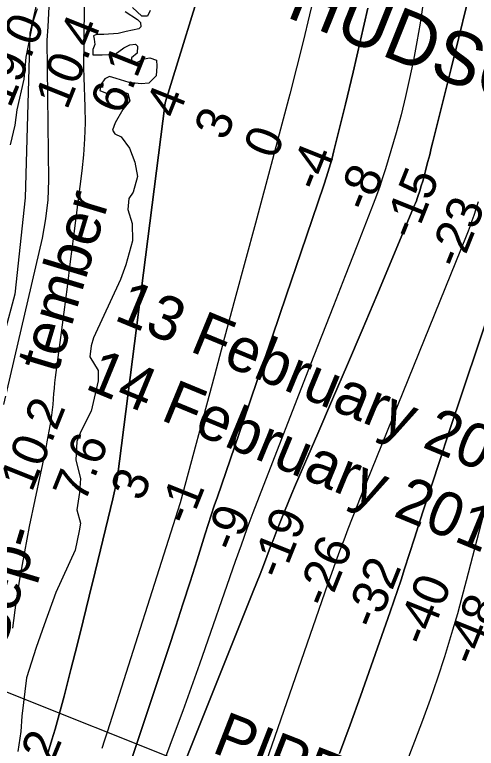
# Model space of a CAD drawing. Extents: x 3271442 to 3309282, y 752266 to 777610.
# Drawn here: x 3292907 to 3293779, y 772135 to 773518 of the extents above; entities that cross this region are included whole.
import ezdxf

# ---------------------------------------------------------------- set-up
doc = ezdxf.new("R2010")
doc.units = 0
for name, color, linetype in [('V-CHAN-NAID', 7, 'Continuous'), ('V-RIVR-EDGE', 7, 'Continuous'), ('V-RIVR-IDEN', 7, 'Continuous'), ('V-RIVR-RANG', 7, 'Continuous'), ('V-RIVR-RANG-IDEN', 7, 'Continuous'), ('V-SITE-VEGE', 7, 'Continuous'), ('V-TOPO-DPTH', 7, 'Continuous'), ('V-TOPO-MAJR', 7, 'Continuous'), ('V-TOPO-MINR', 7, 'Continuous'), ('V-TOPO-WATR', 7, 'Continuous'), ('V-UTIL-IDEN', 7, 'Continuous'), ('V-UTIL-LINE', 7, 'Continuous')]:
    doc.layers.add(name, color=color, linetype=linetype)

msp = doc.modelspace()

# ---------------------------------------------------------------- linework, layer by layer
at = {"layer": 'V-RIVR-EDGE'}
for points in [[(3293116, 773524.6), (3293139.5, 773508.9), (3293145.1, 773503.6), (3293145.5, 773495.4), (3293142, 773491.5), (3293118.1, 773486.8)], [(3293163, 773526.2), (3293157.8, 773515.4), (3293147.3, 773515.8), (3293130, 773531.9)], [(3293118.1, 773486.8), (3293102.5, 773482.9), (3293075.5, 773480.8), (3293061.6, 773480.8), (3293056.4, 773478.7), (3293057.7, 773472.1), (3293058.5, 773462.1), (3293055, 773452.6), (3293055, 773442.6), (3293072.4, 773442.5), (3293097.2, 773443.8), (3293113.3, 773455.5), (3293125, 773461.5), (3293135.5, 773462.4), (3293139.4, 773458.9), (3293138.9, 773445.8), (3293127.6, 773436.7), (3293127.6, 773430.2), (3293135.4, 773426.7), (3293151.9, 773434.9), (3293162.8, 773436.7), (3293175.4, 773432.3), (3293175.8, 773421), (3293174.4, 773402.7), (3293160.9, 773389.3), (3293146.1, 773388), (3293123.5, 773390.2), (3293098.8, 773398.1), (3293086.6, 773401.6), (3293077.5, 773397.3), (3293070.5, 773387.3), (3293068.3, 773375.2), (3293082.2, 773369.5), (3293093.1, 773374.2), (3293107.9, 773373.8), (3293120.9, 773369.4), (3293124.8, 773355.9), (3293111.7, 773339.4), (3293096.8, 773314.2), (3293092, 773300.3), (3293096.4, 773293.8), (3293108.1, 773288.1), (3293124.1, 773266.4), (3293134, 773240.3), (3293139.2, 773213.3), (3293130.9, 773183.8), (3293122.6, 773172), (3293121.2, 773150.7), (3293129, 773124.6), (3293129.8, 773091.6), (3293117, 773046.9), (3293107, 773019.1), (3293056.3, 772908.8), (3293051.5, 772894), (3293049.2, 772873.2), (3293065.3, 772847.5), (3293065.2, 772827.9), (3293051.6, 772771), (3293032.4, 772732.4), (3293024.5, 772713.3), (3293023.1, 772678.1), (3293031.7, 772643.7), (3293029.9, 772617.6), (3293024.6, 772584.6), (3293031.5, 772559.8), (3293029.3, 772545), (3293021.8, 772508.5), (3292985.1, 772428.6), (3292963.2, 772367.8), (3292948.3, 772325.3), (3292929.5, 772268), (3292921.1, 772195.4), (3292918.8, 772166.7), (3292913.5, 772129.3)]]:
    msp.add_lwpolyline(points, dxfattribs=at)
at = {"layer": 'V-SITE-VEGE'}
for p, q in [((3292949.8, 773529.3), (3292941.5, 773504.5)), ((3292941.5, 773504.5), (3292928.8, 773438.4)), ((3292928.8, 773438.4), (3292924.5, 773397)), ((3292924.5, 773397), (3292911.8, 773339.2)), ((3292911.8, 773339.2), (3292907.6, 773310.2)), ((3292907.6, 773310.2), (3292899.2, 773273))]:
    msp.add_line(p, q, dxfattribs=at)
at = {"layer": 'V-TOPO-DPTH'}
for p, q in [((3293726.4, 772728.6), (3293843.5, 773079.6)), ((3293726.4, 772728.6), (3293843.5, 773079.6)), ((3293710.1, 772679.4), (3293726.4, 772728.6)), ((3293710.1, 772679.4), (3293726.4, 772728.6)), ((3293693.8, 772630.1), (3293710.1, 772679.4)), ((3293693.8, 772630.1), (3293710.1, 772679.4)), ((3293677.8, 772580.7), (3293693.8, 772630.1)), ((3293677.8, 772580.7), (3293693.8, 772630.1)), ((3293661.8, 772531.3), (3293677.8, 772580.7)), ((3293661.8, 772531.3), (3293677.8, 772580.7)), ((3293643.2, 772473.3), (3293661.8, 772531.3)), ((3293643.2, 772473.3), (3293661.8, 772531.3)), ((3293636.6, 772452.9), (3293643.2, 772473.3)), ((3293636.6, 772452.9), (3293643.2, 772473.3)), ((3293629.9, 772432.6), (3293636.6, 772452.9)), ((3293629.9, 772432.6), (3293636.6, 772452.9)), ((3293623, 772412.3), (3293629.9, 772432.6)), ((3293623, 772412.3), (3293629.9, 772432.6)), ((3293616, 772392.1), (3293623, 772412.3)), ((3293616, 772392.1), (3293623, 772412.3)), ((3293560.3, 772233.3), (3293616, 772392.1)), ((3293560.3, 772233.3), (3293616, 772392.1)), ((3293540.7, 772179.1), (3293560.3, 772233.3)), ((3293540.7, 772179.1), (3293560.3, 772233.3)), ((3293520.5, 772125.1), (3293540.7, 772179.1)), ((3293520.5, 772125.1), (3293540.7, 772179.1))]:
    msp.add_line(p, q, dxfattribs=at)
for points in [[(3293244.6, 775832.6), (3292714.6, 775832.4), (3292781.2, 775610.1), (3292780.7, 775599.9), (3292780.2, 775589.7), (3292779.6, 775579.5), (3292779, 775569.2), (3292961.5, 774748.2), (3292958.4, 774733.8), (3293004.7, 774044.4), (3292996.1, 774012.1), (3292970.1, 773495.6), (3292968.3, 773470), (3292971.1, 773206.1), (3292970.2, 773169.5), (3292965.9, 773133.2), (3292959.3, 773097), (3292886.4, 772783)], [(3293356.1, 773885.7), (3293191.6, 773352.4), (3293101.1, 772642.1), (3293092.5, 772605.5), (3293083.7, 772569), (3293059.4, 772467.9), (3293048.2, 772421.8), (3293036.8, 772375.7), (3293025.3, 772329.7), (3293013.6, 772283.7), (3293000.7, 772233.1), (3292995.2, 772212.5), (3292989.6, 772191.8), (3292983.7, 772171.3), (3292977.7, 772150.8), (3292970.8, 772127.9)], [(3292970.8, 772127.9), (3292977.7, 772150.8), (3292983.7, 772171.3), (3292989.6, 772191.8), (3292995.2, 772212.5), (3293000.7, 772233.1), (3293013.6, 772283.7), (3293025.3, 772329.7), (3293036.8, 772375.7), (3293048.2, 772421.8), (3293059.4, 772467.9), (3293083.7, 772569), (3293092.5, 772605.5), (3293101.1, 772642.1), (3293191.6, 773352.4), (3293356.1, 773885.7)], [(3293573.8, 773530.5), (3293560.2, 773470), (3293546, 773409.6), (3293531.5, 773349.3), (3293509.9, 773261.7), (3293505.7, 773245.3), (3293501.1, 773229), (3293496.1, 773212.8), (3293490.9, 773196.6), (3293447.6, 773069.4), (3293420.4, 772989.8), (3293393.2, 772910.2), (3293365.9, 772830.5), (3293338.6, 772750.9), (3293289.9, 772609.5), (3293284, 772592), (3293278.2, 772574.4), (3293272.5, 772556.8), (3293266.9, 772539.2), (3293251.7, 772490.6), (3293238.4, 772448.7), (3293225, 772406.8), (3293211.4, 772365.1), (3293197.6, 772323.3), (3293129.6, 772119.8)], [(3293129.6, 772119.8), (3293197.6, 772323.3), (3293211.4, 772365.1), (3293225, 772406.8), (3293238.4, 772448.7), (3293251.7, 772490.6), (3293266.9, 772539.2), (3293272.5, 772556.8), (3293278.2, 772574.4), (3293284, 772592), (3293289.9, 772609.5), (3293338.6, 772750.9), (3293365.9, 772830.5), (3293393.2, 772910.2), (3293420.4, 772989.8), (3293447.6, 773069.4), (3293490.9, 773196.6), (3293496.1, 773212.8), (3293501.1, 773229), (3293505.7, 773245.3), (3293509.9, 773261.7), (3293531.5, 773349.3), (3293546, 773409.6), (3293560.2, 773470), (3293573.8, 773530.5)], [(3293215.9, 772077.8), (3293357.1, 772429.6), (3293363.8, 772446.4), (3293370.4, 772463.2), (3293376.9, 772480), (3293383.4, 772496.8), (3293392.4, 772520.4), (3293394.3, 772525.5), (3293396.3, 772530.5), (3293398.2, 772535.6), (3293400.2, 772540.6), (3293409.7, 772564.6), (3293416.4, 772581.5), (3293423.4, 772598.5), (3293430.4, 772615.3), (3293437.6, 772632.1), (3293479.4, 772728.5), (3293507.4, 772793.4), (3293535.3, 772858.5), (3293563, 772923.6), (3293590.6, 772988.8), (3293662.2, 773159.1), (3293663.9, 773163.2), (3293665.5, 773167.3), (3293667, 773171.5), (3293668.4, 773175.7), (3293671.7, 773185.9), (3293674.7, 773195.3), (3293677.5, 773204.7), (3293680.2, 773214.1), (3293682.7, 773223.6), (3293684.2, 773229.3), (3293687.4, 773241.7), (3293690.6, 773254), (3293693.7, 773266.4), (3293696.8, 773278.8), (3293731.4, 773416.9), (3293745.9, 773475.5), (3293760.3, 773534.2)], [(3293215.9, 772077.8), (3293357.1, 772429.6), (3293363.8, 772446.4), (3293370.4, 772463.2), (3293376.9, 772480), (3293383.4, 772496.8), (3293392.4, 772520.4), (3293394.3, 772525.5), (3293396.3, 772530.5), (3293398.2, 772535.6), (3293400.2, 772540.6), (3293409.7, 772564.6), (3293416.4, 772581.5), (3293423.4, 772598.5), (3293430.4, 772615.3), (3293437.6, 772632.1), (3293479.4, 772728.5), (3293507.4, 772793.4), (3293535.3, 772858.5), (3293563, 772923.6), (3293590.6, 772988.8), (3293662.2, 773159.1), (3293663.9, 773163.2), (3293665.5, 773167.3), (3293667, 773171.5), (3293668.4, 773175.7), (3293671.7, 773185.9), (3293674.7, 773195.3), (3293677.5, 773204.7), (3293680.2, 773214.1), (3293682.7, 773223.6), (3293684.2, 773229.3), (3293687.4, 773241.7), (3293690.6, 773254), (3293693.7, 773266.4), (3293696.8, 773278.8), (3293731.4, 773416.9), (3293745.9, 773475.5), (3293760.3, 773534.2)], [(3293782.1, 773165.2), (3293773.6, 773139.6), (3293770.3, 773129.8), (3293766.8, 773120.1), (3293763.2, 773110.4), (3293759.4, 773100.8), (3293560.9, 772610.4), (3293552.6, 772589.8), (3293544.4, 772569.1), (3293536.3, 772548.3), (3293528.3, 772527.5), (3293520.4, 772506.7), (3293512.7, 772485.8), (3293505.2, 772464.9), (3293497.8, 772443.9), (3293365.1, 772061.2)], [(3293782.1, 773165.2), (3293773.6, 773139.6), (3293770.3, 773129.8), (3293766.8, 773120.1), (3293763.2, 773110.4), (3293759.4, 773100.8), (3293560.9, 772610.4), (3293552.6, 772589.8), (3293544.4, 772569.1), (3293536.3, 772548.3), (3293528.3, 772527.5), (3293520.4, 772506.7), (3293512.7, 772485.8), (3293505.2, 772464.9), (3293497.8, 772443.9), (3293365.1, 772061.2)]]:
    msp.add_lwpolyline(points, dxfattribs=at)
at = {"layer": 'V-TOPO-MAJR'}
for p, q in [((3293912.4, 773040.8), (3293759.5, 772451.1)), ((3293759.5, 772451.1), (3293751.3, 772419.8)), ((3293751.3, 772419.8), (3293742.8, 772388.6)), ((3293742.8, 772388.6), (3293733.8, 772357.5)), ((3293733.8, 772357.5), (3293724.4, 772326.6)), ((3293724.4, 772326.6), (3293718.4, 772307.5)), ((3293718.4, 772307.5), (3293705.3, 772267.2)), ((3293705.3, 772267.2), (3293691.7, 772227.1)), ((3293691.7, 772227.1), (3293677.1, 772187.3)), ((3293677.1, 772187.3), (3293662.1, 772147.7)), ((3293662.1, 772147.7), (3293569.5, 771912.6))]:
    msp.add_line(p, q, dxfattribs=at)
at = {"layer": 'V-TOPO-MINR'}
for p, q in [((3293843.5, 773079.6), (3293726.4, 772728.6)), ((3293726.4, 772728.6), (3293710.1, 772679.4)), ((3293710.1, 772679.4), (3293693.8, 772630.1)), ((3293693.8, 772630.1), (3293677.8, 772580.7)), ((3293677.8, 772580.7), (3293661.8, 772531.3)), ((3293661.8, 772531.3), (3293643.2, 772473.3)), ((3293643.2, 772473.3), (3293636.6, 772452.9)), ((3293636.6, 772452.9), (3293629.9, 772432.6)), ((3293629.9, 772432.6), (3293623, 772412.3)), ((3293623, 772412.3), (3293616, 772392.1)), ((3293616, 772392.1), (3293560.3, 772233.3)), ((3293560.3, 772233.3), (3293540.7, 772179.1)), ((3293540.7, 772179.1), (3293520.5, 772125.1))]:
    msp.add_line(p, q, dxfattribs=at)
for points in [[(3292686.2, 775832.4), (3292727.4, 775689.6), (3292756.2, 775459.6), (3292765.3, 774817.9), (3292802.1, 774547.8), (3292841.9, 774427.4), (3292929.7, 774261.4), (3292982.8, 774111.5), (3292965.5, 773614.3), (3292935.8, 773483.3), (3292927, 773173.2), (3292907.9, 772991.5), (3292848.5, 772772.4), (3292719.7, 772580.2), (3292566.6, 772307.8), (3292560.8, 772131.4)], [(3292714.6, 775832.4), (3292781.2, 775610.1), (3292780.7, 775599.9), (3292780.2, 775589.7), (3292779.6, 775579.5), (3292779, 775569.2), (3292961.5, 774748.2), (3292958.4, 774733.8), (3293004.7, 774044.4), (3292996.1, 774012.1), (3292970.1, 773495.6), (3292968.3, 773470), (3292971.1, 773206.1), (3292970.2, 773169.5), (3292965.9, 773133.2), (3292959.3, 773097), (3292886.4, 772783)], [(3293044.5, 774064.6), (3293037.6, 773415.7), (3293037.5, 773413.1), (3293037.5, 773410.4), (3293037.7, 773407.8), (3293037.8, 773405.1), (3293038, 773402.5), (3293038.1, 773399.9), (3293039.9, 773344.5), (3293040.2, 773314.2), (3293039.5, 773284), (3293037.3, 773253.8), (3293034.2, 773223.6), (3293018.5, 773100.8), (3293012.4, 773052.9), (3293006.2, 773005.1), (3293000.1, 772957.3), (3292993.9, 772909.4), (3292984, 772834), (3292982.8, 772823.9), (3292981.8, 772813.8), (3292981, 772803.6), (3292980.3, 772794.3)], [(3293475.6, 773567.9), (3293463.9, 773517.8), (3293451.9, 773467.9), (3293439.3, 773418), (3293426.4, 773368.3), (3293406.4, 773292.7), (3293403.3, 773280.8), (3293400.1, 773268.9), (3293396.9, 773257), (3293393.7, 773245.1), (3293361.6, 773125.2), (3293342.3, 773053.4), (3293323, 772981.6), (3293303.6, 772909.8), (3293284.3, 772838), (3293219.5, 772598.1), (3293081.8, 772165.5), (3293076.9, 772150.1), (3293071.8, 772134.7)], [(3293677.9, 773537), (3293672.5, 773502.2), (3293666.6, 773467.4), (3293659.9, 773432.8), (3293652.8, 773398.2), (3293644.9, 773363.9), (3293636.5, 773329.6), (3293627.2, 773295.6), (3293617.5, 773261.7), (3293607.1, 773227.6), (3293601.8, 773210.8), (3293596.3, 773194.1), (3293590.3, 773177.5), (3293584.1, 773161), (3293553, 773081.7), (3293531.1, 773025.6), (3293509.1, 772969.5), (3293487.2, 772913.3), (3293465.3, 772857.2), (3293368.8, 772609.6), (3293357.1, 772579.1), (3293345.7, 772548.7), (3293334.6, 772518), (3293323.7, 772487.3), (3293256.1, 772293.4), (3293240.6, 772249.6), (3293224.9, 772205.8), (3293208.7, 772162.1), (3293192.3, 772118.6)], [(3293573.8, 773530.5), (3293560.2, 773470), (3293546, 773409.6), (3293531.5, 773349.3), (3293509.9, 773261.7), (3293505.7, 773245.3), (3293501.1, 773229), (3293496.1, 773212.8), (3293490.9, 773196.6), (3293447.6, 773069.4), (3293420.4, 772989.8), (3293393.2, 772910.2), (3293365.9, 772830.5), (3293338.6, 772750.9), (3293289.9, 772609.5), (3293284, 772592), (3293278.2, 772574.4), (3293272.5, 772556.8), (3293266.9, 772539.2), (3293251.7, 772490.6), (3293238.4, 772448.7), (3293225, 772406.8), (3293211.4, 772365.1), (3293197.6, 772323.3), (3293129.6, 772119.8)], [(3293760.3, 773534.2), (3293745.9, 773475.5), (3293731.4, 773416.9), (3293696.8, 773278.8), (3293693.7, 773266.4), (3293690.6, 773254), (3293687.4, 773241.7), (3293684.2, 773229.3), (3293682.7, 773223.6), (3293680.2, 773214.1), (3293677.5, 773204.7), (3293674.7, 773195.3), (3293671.7, 773185.9), (3293668.4, 773175.7), (3293667, 773171.5), (3293665.5, 773167.3), (3293663.9, 773163.2), (3293662.2, 773159.1), (3293590.6, 772988.8), (3293563, 772923.6), (3293535.3, 772858.5), (3293507.4, 772793.4), (3293479.4, 772728.5), (3293437.6, 772632.1), (3293430.4, 772615.3), (3293423.4, 772598.5), (3293416.4, 772581.5), (3293409.7, 772564.6), (3293400.2, 772540.6), (3293398.2, 772535.6), (3293396.3, 772530.5), (3293394.3, 772525.5), (3293392.4, 772520.4), (3293383.4, 772496.8), (3293376.9, 772480), (3293370.4, 772463.2), (3293363.8, 772446.4), (3293357.1, 772429.6), (3293215.9, 772077.8)], [(3293782.1, 773165.2), (3293773.6, 773139.6), (3293770.3, 773129.8), (3293766.8, 773120.1), (3293763.2, 773110.4), (3293759.4, 773100.8), (3293560.9, 772610.4), (3293552.6, 772589.8), (3293544.4, 772569.1), (3293536.3, 772548.3), (3293528.3, 772527.5), (3293520.4, 772506.7), (3293512.7, 772485.8), (3293505.2, 772464.9), (3293497.8, 772443.9), (3293365.1, 772061.2)], [(3292980.3, 772794.3), (3292980.3, 772793.5), (3292979.5, 772783.3), (3292978.5, 772773.2), (3292977.1, 772763.2), (3292975.5, 772753.1), (3292968.1, 772712.8), (3292965.4, 772698), (3292962.5, 772683.2), (3292959.5, 772668.4), (3292956.5, 772653.7), (3292935.1, 772553), (3292925.7, 772505.4), (3292917.1, 772457.7), (3292909.9, 772409.7), (3292903.6, 772361.6)]]:
    msp.add_lwpolyline(points, dxfattribs=at)
at = {"layer": 'V-TOPO-WATR'}
msp.add_lwpolyline([(3293356.1, 773885.7), (3293191.6, 773352.4), (3293101.1, 772642.1), (3293092.5, 772605.5), (3293083.7, 772569), (3293059.4, 772467.9), (3293048.2, 772421.8), (3293036.8, 772375.7), (3293025.3, 772329.7), (3293013.6, 772283.7), (3293000.7, 772233.1), (3292995.2, 772212.5), (3292989.6, 772191.8), (3292983.7, 772171.3), (3292977.7, 772150.8), (3292970.8, 772127.9)], dxfattribs=at)
at = {"layer": 'V-UTIL-LINE'}
msp.add_line((3294505.7, 771599.4), (3292460.9, 772412.3), dxfattribs=at)

# ---------------------------------------------------------------- texts
at = {"layer": 'V-CHAN-NAID'}
msp.add_text('AMOCO PIPELINE PORT HUDSON (253.6) (3)', height=100, rotation=338.1025, dxfattribs=at).set_placement((3291941.9, 774107.9))
at = {"layer": 'V-RIVR-IDEN'}
for s, p in [(' tember', (3292979.1, 772810.3)), ('Sep- ', (3292886.6, 772317.7))]:
    msp.add_text(s, height=83, rotation=73.3008, dxfattribs=at).set_placement(p)
at = {"layer": 'V-RIVR-RANG'}
for s, rotation, p in [('19.0', 67.7883, (3292898.9, 773340.6)), ('10.4', 68.2281, (3293006.2, 773337)), ('6.1', 68.2281, (3293110, 773327.3)), ('4', 68.2281, (3293214.6, 773319.6)), ('3', 68.2281, (3293306, 773278.9)), ('0', 68.2281, (3293399.5, 773243.5)), ('-4', 68.2281, (3293482.8, 773182.4)), ('-8', 68.2281, (3293575.2, 773144.1)), ('-15', 68.2281, (3293661.8, 773091.3)), ('-23', 68.2281, (3293747.6, 773036.6)), ('10.2', 68.1714, (3292939.7, 772616.2)), ('7.6', 68.1714, (3293039.3, 772595.9)), ('3', 68.1714, (3293148.1, 772598.6)), ('-1', 68.1714, (3293237.4, 772552.6)), ('-9', 68.1714, (3293325, 772502.4)), ('-19', 68.1714, (3293412, 772450.8)), ('-26', 68.1714, (3293498.4, 772397.4)), ('-32', 68.1714, (3293589.9, 772357)), ('-40', 68.1714, (3293684.7, 772324.7)), ('-48', 68.1714, (3293777.5, 772287.5)), ('5.2', 67.7471, (3292950.6, 772035.1))]:
    msp.add_text(s, height=67, rotation=rotation, dxfattribs=at).set_placement(p)
at = {"layer": 'V-RIVR-RANG-IDEN'}
for s, p in [('13 February 2012     W.S.  35.9', (3293092.8, 772943.6)), ('14 February 2012     W.S.  35.7', (3293038, 772814))]:
    msp.add_text(s, height=83, rotation=337.5804, dxfattribs=at).set_placement(p)
at = {"layer": 'V-UTIL-IDEN'}
msp.add_text('PIPELINE', height=83, rotation=338.7027, dxfattribs=at).set_placement((3293277.2, 772128.4))

doc.saveas('drawing.dxf')
